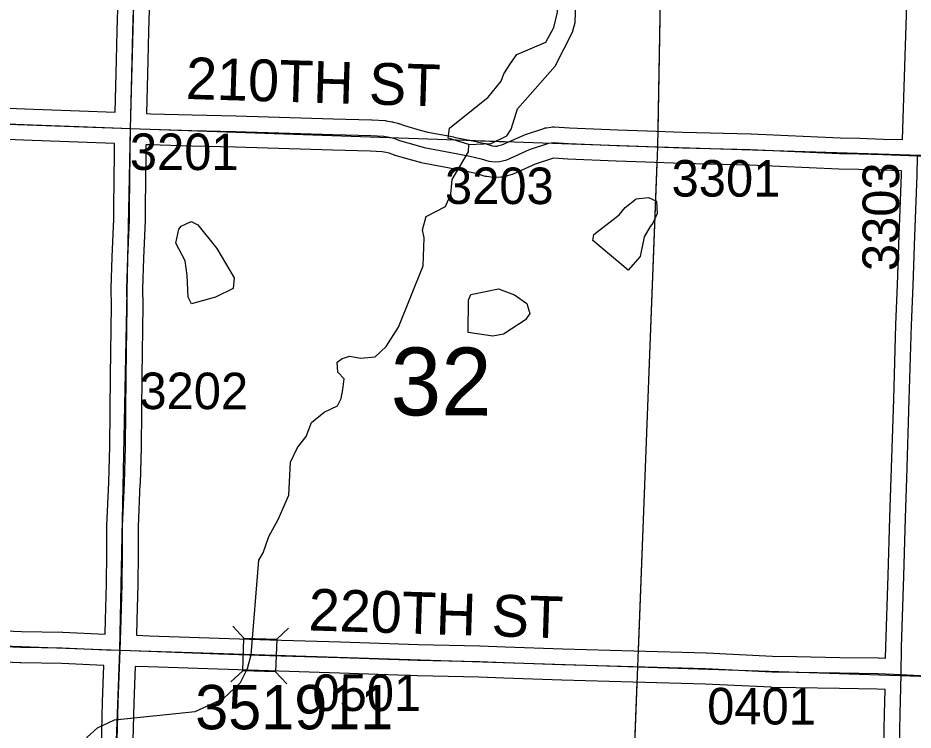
# Model space of a CAD drawing. Extents: x -157.2 to -99.3, y 12.2 to 46.2.
# Drawn here: x -128.057 to -126.343, y 28.332 to 29.696 of the extents above; entities that cross this region are included whole.
import ezdxf

# ---------------------------------------------------------------- set-up
doc = ezdxf.new("R2010")
doc.units = 0
for name, color, linetype in [('tdCoHydroRiver', 7, 'Continuous'), ('tdCoSecRdNmbr', 7, 'Continuous'), ('tdCoSecRdTxt', 7, 'Continuous'), ('tdCoSecRteBand', 7, 'Continuous'), ('tdCoSecRteCL', 7, 'Continuous'), ('tdCoSectLine', 7, 'Continuous'), ('tdCoSectLinePart', 7, 'Continuous'), ('tdCoSectNmbr', 7, 'Continuous'), ('tdCoStrucSec', 7, 'Continuous'), ('tdCoStrucSecFHWANum', 7, 'Continuous'), ('tdCoSurfAsphalt', 7, 'Continuous'), ('tdCoSurfEarth', 7, 'Continuous'), ('tdCoSurfGravel', 7, 'Continuous'), ('tdCoTwpBndryShd', 7, 'Continuous')]:
    doc.layers.add(name, color=color, linetype=linetype)

msp = doc.modelspace()

# ---------------------------------------------------------------- linework, layer by layer
at = {"layer": 'tdCoHydroRiver'}
for points in [[(-127.1935, 29.4538), (-127.1508, 29.4557), (-127.1204, 29.4706), (-127.1122, 29.483), (-127.1, 29.5221), (-127.0853, 29.539), (-127.0282, 29.6037), (-126.9948, 29.669), (-126.9895, 29.6878), (-126.9866, 29.7871), (-126.9895, 29.7966), (-127.0032, 29.8144)], [(-127.1133, 29.6093), (-127.1017, 29.6263), (-127.0458, 29.6499), (-127.0308, 29.6779), (-127.0236, 29.7077), (-127.0239, 29.8055), (-127.0142, 29.8147), (-127.0032, 29.8144)], [(-127.1935, 29.4538), (-127.2326, 29.466), (-127.2305, 29.4849), (-127.1562, 29.5443), (-127.1316, 29.5751), (-127.1265, 29.5892), (-127.1133, 29.6093)], [(-127.8717, 28.3514), (-127.7172, 28.3675), (-127.6629, 28.3928), (-127.6304, 28.4234), (-127.617, 28.4498), (-127.6099, 28.4764), (-127.5952, 28.6575), (-127.5869, 28.6715), (-127.5766, 28.7027), (-127.5583, 28.7353), (-127.538, 28.7821), (-127.5346, 28.8451), (-127.5212, 28.8731), (-127.5047, 28.8947), (-127.4945, 28.9213), (-127.4703, 28.9411), (-127.4447, 28.953), (-127.438, 28.967), (-127.4343, 28.9842), (-127.4321, 29.0047), (-127.4444, 29.0176), (-127.4454, 29.0366), (-127.4357, 29.0442), (-127.4214, 29.0485), (-127.401, 29.0448), (-127.3725, 29.0471), (-127.3514, 29.067), (-127.3283, 29.1042), (-127.2807, 29.2212), (-127.2791, 29.2748), (-127.2818, 29.2907), (-127.2748, 29.3157), (-127.238, 29.3352), (-127.2278, 29.3585), (-127.2254, 29.3869), (-127.1939, 29.4396), (-127.1935, 29.4538)], [(-126.888, 29.213), (-126.9558, 29.2702), (-126.9539, 29.2812), (-126.9055, 29.3192), (-126.894, 29.3331), (-126.873, 29.3499), (-126.8493, 29.3523), (-126.8337, 29.3456), (-126.8328, 29.3219), (-126.8412, 29.3032), (-126.8461, 29.297), (-126.8578, 29.2768), (-126.8652, 29.2392), (-126.888, 29.213)], [(-127.7246, 29.1488), (-127.7306, 29.1616), (-127.7325, 29.2027), (-127.7364, 29.2312), (-127.7544, 29.2649), (-127.7489, 29.2916), (-127.744, 29.2977), (-127.7248, 29.3066), (-127.7124, 29.3), (-127.6758, 29.2547), (-127.6427, 29.1985), (-127.6449, 29.1781), (-127.6785, 29.1617), (-127.7246, 29.1488)], [(-127.1473, 29.0864), (-127.1944, 29.094), (-127.1942, 29.1556), (-127.1892, 29.1665), (-127.1368, 29.1776), (-127.1056, 29.1656), (-127.0824, 29.1492), (-127.0766, 29.1301), (-127.0849, 29.1177), (-127.1267, 29.0905), (-127.1473, 29.0864)], [(-128.0045, 28.0537), (-127.9822, 28.0625), (-127.9771, 28.0734), (-127.978, 28.0956), (-127.9938, 28.1482), (-127.9934, 28.1624), (-127.9822, 28.1668), (-127.9698, 28.1585), (-127.9602, 28.163), (-127.9532, 28.1864), (-127.9595, 28.2419), (-127.9416, 28.2572), (-127.9407, 28.2871), (-127.9276, 28.3041), (-127.924, 28.3182), (-127.9045, 28.3366), (-127.8717, 28.3514)]]:
    msp.add_lwpolyline(points, dxfattribs=at)
at = {"layer": 'tdCoSecRteBand'}
for points in [[(-127.8705, 29.5155), (-127.8682, 29.6154), (-127.867, 29.6716), (-127.867, 29.6717), (-127.867, 29.6719), (-127.8628, 29.7977)], [(-127.8028, 29.7956), (-127.807, 29.6701), (-127.8082, 29.614), (-127.8082, 29.614), (-127.8082, 29.614), (-127.8106, 29.5132), (-127.81, 29.5132), (-127.8026, 29.5129), (-127.723, 29.511), (-127.6395, 29.509), (-127.6394, 29.509), (-127.6393, 29.509), (-127.453, 29.5033), (-127.38, 29.5014), (-127.3794, 29.5013), (-127.3787, 29.5013), (-127.3538, 29.4996), (-127.3524, 29.4995), (-127.351, 29.4992), (-127.3406, 29.4975), (-127.3392, 29.4973), (-127.3379, 29.4969), (-127.3295, 29.4947), (-127.3284, 29.4944), (-127.3273, 29.494), (-127.3167, 29.4903), (-127.2862, 29.4815), (-127.272, 29.4777), (-127.2221, 29.4683), (-127.222, 29.4683), (-127.2218, 29.4682), (-127.1858, 29.4611), (-127.1855, 29.461), (-127.1852, 29.4609), (-127.163, 29.456), (-127.1616, 29.4557), (-127.1603, 29.4553), (-127.1485, 29.4515), (-127.1423, 29.4507)], [(-127.1423, 29.4507), (-127.139, 29.451), (-127.1358, 29.4517), (-127.1304, 29.4531), (-127.0892, 29.4714), (-127.0878, 29.472), (-127.0865, 29.4724), (-127.0495, 29.4848), (-127.0471, 29.4856), (-127.0445, 29.486), (-127.0364, 29.4872), (-127.0333, 29.4877), (-127.0301, 29.4875), (-127.0008, 29.4858), (-126.9089, 29.4819), (-126.852, 29.4799), (-126.7832, 29.4774), (-126.6534, 29.4745), (-126.6531, 29.4745), (-126.6527, 29.4745), (-126.4825, 29.4668), (-126.4447, 29.4657), (-126.3999, 29.4644), (-126.3631, 29.4633), (-126.3595, 29.5635), (-126.3558, 29.6823), (-126.3546, 29.7227)], [(-128.208, 29.5287), (-128.0272, 29.5216), (-127.9392, 29.5181), (-127.8705, 29.5155)], [(-127.8899, 28.516), (-127.8889, 28.5433), (-127.8875, 28.6125), (-127.8867, 28.6709), (-127.8867, 28.7227), (-127.8867, 28.7234), (-127.8867, 28.7241), (-127.883, 28.8062), (-127.881, 28.8757), (-127.8796, 29.0106), (-127.8796, 29.0106), (-127.8796, 29.0106), (-127.8778, 29.1457), (-127.8781, 29.1772), (-127.8781, 29.1777), (-127.8781, 29.1782), (-127.8766, 29.2381), (-127.8766, 29.2384), (-127.8766, 29.2387), (-127.8734, 29.3106), (-127.8729, 29.3345), (-127.8719, 29.4374), (-127.8719, 29.4375), (-127.8719, 29.4376), (-127.8716, 29.4555), (-127.9415, 29.4582), (-127.9415, 29.4582), (-127.9415, 29.4582), (-128.0296, 29.4616), (-128.0296, 29.4616), (-128.0296, 29.4616), (-128.2104, 29.4688)], [(-126.3952, 28.4697), (-126.3948, 28.4912), (-126.3948, 28.4914), (-126.3948, 28.4916), (-126.3906, 28.628), (-126.3906, 28.628), (-126.3906, 28.628), (-126.3871, 28.7395), (-126.3871, 28.7396), (-126.3871, 28.7396), (-126.3844, 28.8153), (-126.3797, 28.9658), (-126.3758, 29.1086), (-126.3758, 29.1088), (-126.3758, 29.1091), (-126.3723, 29.1848), (-126.3694, 29.28), (-126.3694, 29.2802), (-126.3694, 29.2803), (-126.3649, 29.3958), (-126.3647, 29.4033), (-126.3647, 29.4033), (-126.3648, 29.4033), (-126.4017, 29.4044), (-126.4017, 29.4044), (-126.4017, 29.4044), (-126.4465, 29.4057), (-126.4846, 29.4068), (-126.4848, 29.4069), (-126.485, 29.4069), (-126.6551, 29.4145), (-126.7847, 29.4174), (-126.7849, 29.4175), (-126.7851, 29.4175), (-126.8541, 29.4199), (-126.9111, 29.4219), (-126.9112, 29.4219), (-126.9113, 29.4219), (-127.0036, 29.4259), (-127.0038, 29.4259), (-127.004, 29.4259), (-127.0305, 29.4274), (-127.033, 29.427), (-127.0662, 29.416), (-127.1083, 29.3973), (-127.1104, 29.3964), (-127.1127, 29.3958), (-127.1211, 29.3935), (-127.1218, 29.3934), (-127.1224, 29.3932), (-127.1281, 29.392), (-127.1299, 29.3916), (-127.1318, 29.3914), (-127.1402, 29.3907), (-127.1434, 29.3904), (-127.1465, 29.3908), (-127.1586, 29.3923), (-127.1614, 29.3926), (-127.1641, 29.3935), (-127.1774, 29.3977), (-127.1979, 29.4023), (-127.2334, 29.4094), (-127.2843, 29.4189), (-127.2854, 29.4192), (-127.2865, 29.4195), (-127.3021, 29.4237), (-127.3023, 29.4237), (-127.3026, 29.4238), (-127.3342, 29.4329), (-127.3349, 29.4331), (-127.3357, 29.4334), (-127.346, 29.437), (-127.3519, 29.4385), (-127.3594, 29.4398), (-127.3823, 29.4414), (-127.4546, 29.4433), (-127.4547, 29.4433), (-127.4547, 29.4433), (-127.6411, 29.449), (-127.7244, 29.451), (-127.8042, 29.453), (-127.8044, 29.453), (-127.8046, 29.453), (-127.8116, 29.4532), (-127.8119, 29.4367), (-127.8129, 29.3338), (-127.8129, 29.3336), (-127.8129, 29.3334), (-127.8134, 29.309), (-127.8134, 29.3087), (-127.8134, 29.3083), (-127.8166, 29.2363), (-127.8181, 29.1772), (-127.8178, 29.1459), (-127.8178, 29.1456), (-127.8179, 29.1453), (-127.8196, 29.0099), (-127.8211, 28.8748), (-127.8211, 28.8745), (-127.8211, 28.8743), (-127.823, 28.8042), (-127.823, 28.804), (-127.8231, 28.8037), (-127.8267, 28.722), (-127.8267, 28.6707), (-127.8267, 28.6705), (-127.8267, 28.6703), (-127.8275, 28.6116), (-127.8275, 28.6115), (-127.8275, 28.6113), (-127.829, 28.5418), (-127.829, 28.5416), (-127.829, 28.5414), (-127.83, 28.5138), (-127.8299, 28.5138), (-127.8053, 28.5129), (-127.6717, 28.5084), (-127.5743, 28.5052), (-127.4392, 28.5008), (-127.2904, 28.4961), (-127.1725, 28.4936), (-127.1722, 28.4936), (-127.1719, 28.4936), (-127.1239, 28.4916), (-127.0133, 28.4877), (-126.8776, 28.4838), (-126.739, 28.4801), (-126.7387, 28.4801), (-126.7383, 28.48), (-126.6119, 28.4739), (-126.5658, 28.4727), (-126.4827, 28.4714), (-126.4097, 28.4705), (-126.4091, 28.4705), (-126.4086, 28.4704), (-126.3952, 28.4697)], [(-128.1753, 28.5262), (-128.0502, 28.521), (-127.9714, 28.5198), (-127.9709, 28.5198), (-127.9705, 28.5198), (-127.8899, 28.516)], [(-127.899, 28.2175), (-127.8946, 28.3859), (-127.8946, 28.386), (-127.8946, 28.3862), (-127.8921, 28.456), (-127.8921, 28.456), (-127.8921, 28.456), (-127.8921, 28.456), (-127.9728, 28.4598), (-128.0515, 28.461), (-128.0519, 28.461), (-128.0523, 28.461), (-128.1778, 28.4662)], [(-126.3997, 28.2411), (-126.397, 28.3638), (-126.3962, 28.4087), (-126.3962, 28.4097), (-126.3972, 28.4098), (-126.4111, 28.4105), (-126.4835, 28.4115), (-126.4835, 28.4115), (-126.4835, 28.4115), (-126.5669, 28.4127), (-126.5671, 28.4127), (-126.5672, 28.4127), (-126.6138, 28.4139), (-126.6142, 28.4139), (-126.6145, 28.414), (-126.7409, 28.4201), (-126.8792, 28.4238), (-126.8792, 28.4238), (-126.8793, 28.4238), (-127.0152, 28.4277), (-127.0152, 28.4277), (-127.0153, 28.4277), (-127.1261, 28.4317), (-127.1262, 28.4317), (-127.1262, 28.4317), (-127.174, 28.4337), (-127.2918, 28.4361), (-127.292, 28.4361), (-127.2922, 28.4361), (-127.4411, 28.4408), (-127.4411, 28.4408), (-127.4412, 28.4408), (-127.5763, 28.4453), (-127.6737, 28.4485), (-127.6737, 28.4485), (-127.6737, 28.4485), (-127.8074, 28.4529), (-127.8074, 28.4529), (-127.8075, 28.4529), (-127.8321, 28.4538), (-127.8346, 28.3842), (-127.8391, 28.2159)]]:
    msp.add_lwpolyline(points, dxfattribs=at)
at = {"layer": 'tdCoSecRteCL'}
for points in [[(-127.8411, 29.4844), (-127.8407, 29.5086), (-127.8382, 29.6147), (-127.837, 29.6709), (-127.8328, 29.7967), (-127.8313, 29.8332), (-127.8281, 29.9528), (-127.8269, 30.0065), (-127.822, 30.1577), (-127.8217, 30.2354), (-127.8205, 30.2652), (-127.8178, 30.3212), (-127.8158, 30.3806), (-127.8158, 30.4314), (-127.8143, 30.4847), (-127.8099, 30.5861), (-127.8077, 30.629), (-127.8072, 30.6586), (-127.8022, 30.7661), (-127.7995, 30.8302), (-127.7983, 30.8785), (-127.7995, 30.9187), (-127.7978, 30.9795)], [(-128.7963, 29.5185), (-128.765, 29.5185), (-128.6622, 29.5153), (-128.5463, 29.5113), (-128.3845, 29.5059), (-128.2092, 29.4987), (-128.0284, 29.4916), (-127.9404, 29.4881), (-127.8411, 29.4844)], [(-127.861, 28.4849), (-127.8589, 28.5424), (-127.8575, 28.612), (-127.8567, 28.6707), (-127.8567, 28.7227), (-127.853, 28.8051), (-127.8511, 28.8751), (-127.8496, 29.0103), (-127.8478, 29.1456), (-127.8481, 29.1775), (-127.8466, 29.2374), (-127.8434, 29.3096), (-127.8429, 29.334), (-127.8419, 29.4371), (-127.8411, 29.4844)], [(-127.8411, 29.4844), (-127.8035, 29.483), (-127.7237, 29.481), (-127.6403, 29.479), (-127.4538, 29.4733), (-127.3808, 29.4714), (-127.3559, 29.4696), (-127.3456, 29.4679), (-127.3372, 29.4657), (-127.3258, 29.4617), (-127.2943, 29.4526), (-127.2787, 29.4484), (-127.2277, 29.4388), (-127.1917, 29.4317), (-127.1695, 29.4267), (-127.1549, 29.422), (-127.1428, 29.4206), (-127.1345, 29.4213), (-127.1288, 29.4225), (-127.1204, 29.4248), (-127.077, 29.444), (-127.04, 29.4563), (-127.0319, 29.4576), (-127.0023, 29.4558), (-126.9101, 29.4519), (-126.853, 29.4499), (-126.784, 29.4474), (-126.6541, 29.4445), (-126.4837, 29.4368), (-126.4456, 29.4357), (-126.4008, 29.4344), (-126.334, 29.4324)], [(-126.3657, 28.4382), (-126.3648, 28.4907), (-126.3606, 28.6271), (-126.3572, 28.7386), (-126.3544, 28.8143), (-126.3498, 28.9649), (-126.3458, 29.1077), (-126.3424, 29.1837), (-126.3394, 29.2791), (-126.335, 29.3948), (-126.334, 29.4324)], [(-128.8251, 28.521), (-128.8039, 28.5204), (-128.7289, 28.5177), (-128.6675, 28.5144), (-128.6103, 28.512), (-128.525, 28.5088), (-128.4554, 28.5066), (-128.3159, 28.5024), (-128.1765, 28.4962), (-128.051, 28.491), (-127.9719, 28.4898), (-127.887, 28.4858), (-127.861, 28.4849)], [(-127.8992, 27.4629), (-127.8964, 27.5412), (-127.8878, 27.7037), (-127.8814, 27.8754), (-127.8767, 27.9893), (-127.8732, 28.0463), (-127.8713, 28.1205), (-127.8691, 28.2167), (-127.8646, 28.3851), (-127.861, 28.4849)], [(-127.861, 28.4849), (-127.8064, 28.4829), (-127.6727, 28.4784), (-127.5753, 28.4752), (-127.4402, 28.4708), (-127.2912, 28.4661), (-127.1731, 28.4636), (-127.125, 28.4617), (-127.0143, 28.4577), (-126.8784, 28.4538), (-126.7398, 28.4501), (-126.6131, 28.4439), (-126.5664, 28.4427), (-126.4831, 28.4414), (-126.4101, 28.4405), (-126.3657, 28.4382)], [(-126.4037, 27.4046), (-126.3993, 27.4705), (-126.3954, 27.5482), (-126.3882, 27.672), (-126.385, 27.7238), (-126.3813, 27.7768), (-126.3769, 27.8754), (-126.3759, 27.9031), (-126.3742, 27.979), (-126.372, 28.07), (-126.37, 28.2042), (-126.3697, 28.2404), (-126.367, 28.3632), (-126.3657, 28.4382)], [(-126.3657, 28.4382), (-126.3184, 28.4358), (-126.2402, 28.4326), (-126.2091, 28.4326), (-126.1603, 28.4323), (-126.1129, 28.4291), (-126.0861, 28.4269), (-126.0434, 28.4257), (-125.923, 28.4227), (-125.8348, 28.418), (-125.7425, 28.4131), (-125.6431, 28.4089), (-125.5625, 28.4057), (-125.5166, 28.4042), (-125.4454, 28.4025), (-125.3561, 28.3968), (-125.3043, 28.3966), (-125.2362, 28.3939), (-125.1623, 28.3904), (-125.1016, 28.3899), (-125.0165, 28.3855), (-124.9147, 28.3825), (-124.8662, 28.3809)]]:
    msp.add_lwpolyline(points, dxfattribs=at)
at = {"layer": 'tdCoSectLine'}
for points in [[(-127.8415, 29.4844), (-127.8147, 30.4847)], [(-126.8313, 29.4491), (-126.8134, 30.4505)], [(-128.7967, 29.5185), (-127.8415, 29.4844)], [(-127.8614, 28.4849), (-127.8415, 29.4844)], [(-127.8415, 29.4844), (-126.8313, 29.4491)], [(-126.8697, 28.4535), (-126.8313, 29.4491)], [(-126.8313, 29.4491), (-125.8453, 29.4184)], [(-128.8255, 28.521), (-127.8614, 28.4849)], [(-127.8995, 27.4629), (-127.8614, 28.4849)], [(-127.8614, 28.4849), (-126.8697, 28.4535)], [(-126.909, 27.4292), (-126.8697, 28.4535)], [(-126.8697, 28.4535), (-125.867, 28.4197)]]:
    msp.add_lwpolyline(points, dxfattribs=at)
at = {"layer": 'tdCoSectLinePart'}
for points in [[(-126.8308, 29.4791), (-126.8134, 30.4505)], [(-127.189, 29.4616), (-127.1173, 29.4591)], [(-126.8686, 28.4839), (-126.8325, 29.4191)], [(-126.9079, 27.4591), (-126.8709, 28.4239)]]:
    msp.add_lwpolyline(points, dxfattribs=at)
at = {"layer": 'tdCoStrucSec'}
for p, q in [((-127.6239, 28.5082), (-127.6452, 28.5311)), ((-127.5613, 28.506), (-127.5384, 28.5274)), ((-127.626, 28.4456), (-127.6489, 28.4243)), ((-127.5635, 28.4435), (-127.5421, 28.4206))]:
    msp.add_line(p, q, dxfattribs=at)
msp.add_lwpolyline([(-127.6239, 28.5082), (-127.5613, 28.506), (-127.5635, 28.4435), (-127.626, 28.4456)], close=True, dxfattribs=at)
at = {"layer": 'tdCoSurfAsphalt'}
msp.add_lwpolyline([(-128.1765, 28.4962), (-128.051, 28.491), (-127.9719, 28.4898), (-127.887, 28.4858), (-127.861, 28.4849), (-127.8064, 28.4829), (-127.6727, 28.4784), (-127.5753, 28.4752), (-127.4402, 28.4708), (-127.2912, 28.4661), (-127.1731, 28.4636), (-127.125, 28.4617), (-127.0143, 28.4577), (-126.8784, 28.4538), (-126.7398, 28.4501), (-126.6131, 28.4439), (-126.5664, 28.4427), (-126.4831, 28.4414), (-126.4101, 28.4405), (-126.3657, 28.4382), (-126.3184, 28.4358)], dxfattribs=at)
at = {"layer": 'tdCoSurfEarth'}
for points in [[(-127.7237, 29.481), (-127.6403, 29.479), (-127.4538, 29.4733), (-127.3808, 29.4714), (-127.3559, 29.4696), (-127.3456, 29.4679), (-127.3372, 29.4657), (-127.3258, 29.4617), (-127.2943, 29.4526), (-127.2787, 29.4484), (-127.2277, 29.4388), (-127.1917, 29.4317), (-127.1695, 29.4267), (-127.1549, 29.422), (-127.1428, 29.4206), (-127.1345, 29.4213), (-127.1288, 29.4225), (-127.1204, 29.4248), (-127.077, 29.444), (-127.04, 29.4563), (-127.0319, 29.4576), (-127.0023, 29.4558), (-126.9101, 29.4519), (-126.853, 29.4499)], [(-126.853, 29.4499), (-126.784, 29.4474), (-126.6541, 29.4445), (-126.4837, 29.4368), (-126.4456, 29.4357)]]:
    msp.add_lwpolyline(points, dxfattribs=at)
at = {"layer": 'tdCoSurfGravel'}
for points in [[(-127.861, 28.4849), (-127.8589, 28.5424), (-127.8575, 28.612), (-127.8567, 28.6707), (-127.8567, 28.7227), (-127.853, 28.8051), (-127.8511, 28.8751), (-127.8496, 29.0103), (-127.8478, 29.1456), (-127.8481, 29.1775), (-127.8466, 29.2374), (-127.8434, 29.3096), (-127.8429, 29.334), (-127.8419, 29.4371), (-127.8411, 29.4844), (-127.8407, 29.5086), (-127.8382, 29.6147), (-127.837, 29.6709), (-127.8328, 29.7967)], [(-128.7963, 29.5185), (-128.765, 29.5185), (-128.6622, 29.5153), (-128.5463, 29.5113), (-128.3845, 29.5059), (-128.2092, 29.4987), (-128.0284, 29.4916), (-127.9404, 29.4881), (-127.8411, 29.4844), (-127.8035, 29.483), (-127.7237, 29.481)], [(-126.4456, 29.4357), (-126.4008, 29.4344), (-126.334, 29.4324), (-126.2985, 29.4314), (-126.1695, 29.4272), (-126.0213, 29.4233), (-125.9046, 29.4193), (-125.824, 29.4181), (-125.6953, 29.4124), (-125.5478, 29.406), (-125.3858, 29.3996), (-125.2674, 29.3954), (-125.1337, 29.391), (-124.8906, 29.3853)], [(-126.3657, 28.4382), (-126.3648, 28.4907), (-126.3606, 28.6271), (-126.3572, 28.7386), (-126.3544, 28.8143), (-126.3498, 28.9649), (-126.3458, 29.1077), (-126.3424, 29.1837)], [(-127.8992, 27.4629), (-127.8964, 27.5412), (-127.8878, 27.7037), (-127.8814, 27.8754), (-127.8767, 27.9893), (-127.8732, 28.0463), (-127.8713, 28.1205), (-127.8691, 28.2167), (-127.8646, 28.3851), (-127.861, 28.4849)], [(-126.4037, 27.4046), (-126.3993, 27.4705), (-126.3954, 27.5482), (-126.3882, 27.672), (-126.385, 27.7238), (-126.3813, 27.7768), (-126.3769, 27.8754), (-126.3759, 27.9031), (-126.3742, 27.979), (-126.372, 28.07), (-126.37, 28.2042), (-126.3697, 28.2404), (-126.367, 28.3632), (-126.3657, 28.4382)]]:
    msp.add_lwpolyline(points, dxfattribs=at)
at = {"layer": 'tdCoTwpBndryShd'}
msp.add_lwpolyline([(-134.7778, 28.6994), (-133.8175, 28.674), (-132.8168, 28.6555), (-131.8229, 28.6156), (-130.8245, 28.5869), (-129.825, 28.5575), (-128.8255, 28.521), (-127.8614, 28.4849), (-126.8697, 28.4535), (-125.867, 28.4197), (-124.8666, 28.3809)], dxfattribs=at)

# ---------------------------------------------------------------- texts
at = {"layer": 'tdCoSecRdNmbr'}
for s, rotation, p in [('3201', 359.9023, (-127.8425, 29.4051)), ('3301', 359.9031, (-126.8051, 29.3542)), ('3203', 359.9027, (-127.2391, 29.34)), ('3303', 89.9048, (-126.3696, 29.2113)), ('3202', 359.9023, (-127.8242, 28.947)), ('0501', 359.9026, (-127.4929, 28.3687)), ('0401', 359.9032, (-126.7369, 28.343))]:
    msp.add_text(s, height=0.07, rotation=rotation, dxfattribs=at).set_placement(p)
at = {"layer": 'tdCoSecRdTxt'}
for s, rotation, p in [('210TH ST', 358.3092, (-127.7361, 29.5412)), ('220TH ST', 358.1891, (-127.5012, 28.5231))]:
    msp.add_text(s, height=0.08, rotation=rotation, dxfattribs=at).set_placement(p)
at = {"layer": 'tdCoSectNmbr'}
msp.add_text('32', height=0.13, rotation=359.9026, dxfattribs=at).set_placement((-127.343, 28.935))
at = {"layer": 'tdCoStrucSecFHWANum'}
msp.add_text('351911', height=0.085, dxfattribs=at).set_placement((-127.7173, 28.3335))

doc.saveas('drawing.dxf')
